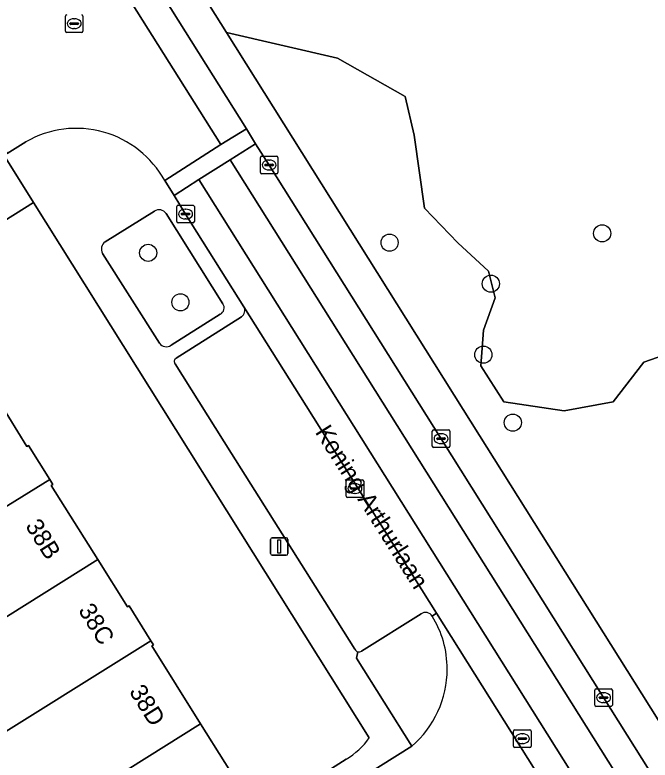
# Model space of a CAD drawing. Extents: x 160077 to 160948, y 386481 to 387498.
# Drawn here: x 160452.92 to 160489.16, y 386971.39 to 387013.92 of the extents above; entities that cross this region are included whole.
import ezdxf

# ---------------------------------------------------------------- set-up
doc = ezdxf.new("R2010")
doc.units = 0
for name, color, linetype in [('IMGEO_Boom', 7, 'Continuous'), ('IMGEO_Erf', 7, 'Continuous'), ('IMGEO_Groenvoorziening', 7, 'Continuous'), ('IMGEO_Kolk', 7, 'Continuous'), ('IMGEO_Lichtmast', 7, 'Continuous'), ('IMGEO_Openbare_ruimte_label', 7, 'Continuous'), ('IMGEO_Pand', 7, 'Continuous'), ('IMGEO_Pand_nummerreeks', 7, 'Continuous'), ('IMGEO_Parkeervlak_open', 7, 'Continuous'), ('IMGEO_Rijbaan_lokaal_gesloten', 7, 'Continuous'), ('IMGEO_Rijbaan_lokaal_open', 7, 'Continuous'), ('IMGEO_Rioolput', 7, 'Continuous'), ('IMGEO_Voetpad_open', 7, 'Continuous')]:
    doc.layers.add(name, color=color, linetype=linetype)

msp = doc.modelspace()

# ---------------------------------------------------------------- linework, layer by layer
at = {"layer": 'IMGEO_Boom'}
for centre in [(160486.423, 387001.449), (160474.293, 387000.922), (160460.519, 387000.337), (160480.067, 386998.578), (160462.358, 386997.515), (160479.641, 386994.525), (160481.321, 386990.646)]:
    msp.add_circle(centre, 0.489, dxfattribs=at)
at = {"layer": 'IMGEO_Erf'}
for points in [[(160473.137, 386972.655), (160453.975, 387003.205), (160430.516, 386988.451), (160431.817, 386986.382), (160437.856, 386976.782), (160436.662, 386976.031), (160430.668, 386985.657), (160429.375, 386987.733), (160408.886, 386974.847), (160415.725, 386963.966), (160416.309, 386963.036), (160430.464, 386940.512), (160434.156, 386934.637), (160441.379, 386922.838), (160445.701, 386916.313), (160449.013, 386911.065), (160450.499, 386908.528)], [(160452.03, 386991.789), (160453.593, 386989.288), (160453.691, 386989.35), (160454.902, 386987.411), (160455.088, 386987.114), (160454.992, 386987.054), (160457.639, 386982.831), (160459.331, 386980.131), (160459.428, 386980.192), (160460.67, 386978.203), (160460.819, 386977.964), (160460.722, 386977.904), (160463.511, 386973.456), (160466.279, 386969.039), (160466.55, 386969.209), (160466.72, 386968.936), (160456.277, 386962.403), (160453.342, 386967.092), (160450.408, 386971.781)], [(160458.325, 386962.854), (160471.824, 386971.434)]]:
    msp.add_lwpolyline(points, dxfattribs=at)
msp.add_arc((160469.356, 386975.404), 4.675, 301.8646, 323.9768, dxfattribs=at)
at = {"layer": 'IMGEO_Groenvoorziening'}
for points in [[(160460.883, 387019.457), (160464.986, 387012.914), (160471.316, 387011.452), (160475.182, 387009.259), (160475.695, 387007.063), (160476.28, 387002.889), (160478.184, 387000.912), (160479.941, 386999.302), (160480.307, 386997.764), (160479.648, 386995.934), (160479.502, 386993.884), (160480.82, 386991.833), (160484.261, 386991.321), (160487.043, 386991.833), (160488.8, 386994.103), (160491.509, 386995.055)], [(160491.509, 386995.055), (160488.8, 386994.103), (160487.043, 386991.833), (160484.261, 386991.321), (160480.82, 386991.833), (160479.502, 386993.884), (160479.648, 386995.934), (160480.307, 386997.764), (160479.941, 386999.302), (160478.184, 387000.912), (160476.28, 387002.889), (160475.695, 387007.063), (160475.182, 387009.259), (160471.316, 387011.452), (160464.986, 387012.914), (160478.482, 386991.392), (160529.657, 386909.949)], [(160460.871, 387002.714), (160458.064, 387000.97)], [(160464.782, 386997.435), (160461.542, 387002.584)], [(160457.918, 387000.309), (160461.157, 386995.188)], [(160461.827, 386995.061), (160464.629, 386996.837)], [(160476.091, 386979.728), (160472.696, 386977.604)], [(160472.48, 386977.566), (160472.396, 386977.213), (160475.566, 386972.176)]]:
    msp.add_lwpolyline(points, dxfattribs=at)
msp.add_lwpolyline([(160453.975, 387003.205), (160452.3, 387005.897), (160451.615, 387005.476), (160449.965, 387004.462), (160449.803, 387004.359), (160442.967, 387000.002), (160435.029, 386995.058), (160415.556, 386982.761), (160407.317, 386977.588), (160408.253, 386975.855), (160408.886, 386974.847), (160429.375, 386987.733), (160430.516, 386988.451)], close=True, dxfattribs=at)
for centre, radius, start, end in [((160461.14, 387002.303), 0.491, 34.8952, 123.1754), ((160458.354, 387000.559), 0.503, 125.2404, 209.8489), ((160464.453, 386997.201), 0.404, 295.8041, 35.4931), ((160461.555, 386995.458), 0.481, 214.115, 304.4185), ((160476.351, 386979.392), 0.424, 29.5828, 127.7623), ((160471.935, 386976.613), 5.642, 359.7398, 31.9953), ((160472.547, 386977.816), 0.259, 254.9584, 304.9971), ((160471.726, 386976.591), 5.851, 311.0189, 359.9641)]:
    msp.add_arc(centre, radius, start, end, dxfattribs=at)
at = {"layer": 'IMGEO_Kolk'}
for p, q in [((160466.995, 387005.85), (160467.847, 387005.85)), ((160466.92, 387004.924), (160466.92, 387005.776)), ((160467.222, 387005.393), (160467.62, 387005.393)), ((160467.408, 387005.63), (160467.433, 387005.63)), ((160467.921, 387005.776), (160467.921, 387004.924)), ((160467.179, 387005.344), (160467.179, 387005.356)), ((160467.617, 387005.307), (160467.219, 387005.307)), ((160467.431, 387005.07), (160467.406, 387005.07)), ((160467.663, 387005.356), (160467.663, 387005.344)), ((160467.847, 387004.85), (160466.995, 387004.85)), ((160462.152, 387002.125), (160462.152, 387002.977)), ((160462.227, 387003.051), (160463.079, 387003.051)), ((160463.153, 387002.977), (160463.153, 387002.125)), ((160462.411, 387002.545), (160462.411, 387002.557)), ((160462.849, 387002.508), (160462.451, 387002.508)), ((160462.454, 387002.594), (160462.852, 387002.594)), ((160462.64, 387002.831), (160462.665, 387002.831)), ((160462.895, 387002.557), (160462.895, 387002.545)), ((160463.079, 387002.051), (160462.227, 387002.051)), ((160462.663, 387002.271), (160462.638, 387002.271)), ((160476.728, 386989.305), (160476.728, 386990.157)), ((160476.803, 386990.231), (160477.655, 386990.231)), ((160477.729, 386990.157), (160477.729, 386989.305)), ((160476.987, 386989.725), (160476.987, 386989.737)), ((160477.425, 386989.688), (160477.027, 386989.688)), ((160477.03, 386989.774), (160477.428, 386989.774)), ((160477.216, 386990.011), (160477.241, 386990.011)), ((160477.471, 386989.737), (160477.471, 386989.725)), ((160477.655, 386989.231), (160476.803, 386989.231)), ((160477.239, 386989.451), (160477.214, 386989.451)), ((160471.813, 386986.458), (160471.813, 386987.31)), ((160471.888, 386987.384), (160472.74, 386987.384)), ((160472.301, 386987.164), (160472.326, 386987.164)), ((160472.814, 386987.31), (160472.814, 386986.458)), ((160472.072, 386986.878), (160472.072, 386986.89)), ((160472.51, 386986.841), (160472.112, 386986.841)), ((160472.115, 386986.927), (160472.513, 386986.927)), ((160472.556, 386986.89), (160472.556, 386986.878)), ((160472.74, 386986.384), (160471.888, 386986.384)), ((160472.324, 386986.604), (160472.299, 386986.604)), ((160486, 386974.527), (160486, 386975.379)), ((160486.075, 386975.453), (160486.927, 386975.453)), ((160486.488, 386975.233), (160486.513, 386975.233)), ((160487.001, 386975.379), (160487.001, 386974.527)), ((160486.259, 386974.947), (160486.259, 386974.959)), ((160486.697, 386974.91), (160486.299, 386974.91)), ((160486.302, 386974.996), (160486.7, 386974.996)), ((160486.743, 386974.959), (160486.743, 386974.947)), ((160486.927, 386974.453), (160486.075, 386974.453)), ((160486.511, 386974.673), (160486.486, 386974.673))]:
    msp.add_line(p, q, dxfattribs=at)
for points in [[(160466.995, 387005.85), (160467.847, 387005.85)], [(160466.92, 387004.924), (160466.92, 387005.776)], [(160467.921, 387005.776), (160467.921, 387004.924)], [(160467.847, 387004.85), (160466.995, 387004.85)], [(160462.152, 387002.125), (160462.152, 387002.977)], [(160462.227, 387003.051), (160463.079, 387003.051)], [(160463.153, 387002.977), (160463.153, 387002.125)], [(160463.079, 387002.051), (160462.227, 387002.051)], [(160476.728, 386989.305), (160476.728, 386990.157)], [(160476.803, 386990.231), (160477.655, 386990.231)], [(160477.729, 386990.157), (160477.729, 386989.305)], [(160477.655, 386989.231), (160476.803, 386989.231)], [(160471.813, 386986.458), (160471.813, 386987.31)], [(160471.888, 386987.384), (160472.74, 386987.384)], [(160472.814, 386987.31), (160472.814, 386986.458)], [(160472.74, 386986.384), (160471.888, 386986.384)], [(160486, 386974.527), (160486, 386975.379)], [(160486.075, 386975.453), (160486.927, 386975.453)], [(160487.001, 386975.379), (160487.001, 386974.527)], [(160486.927, 386974.453), (160486.075, 386974.453)]]:
    msp.add_lwpolyline(points, dxfattribs=at)
for centre, radius, start, end in [((160466.997, 387005.774), 0.0765, 91.552, 178.448), ((160466.997, 387005.774), 0.0765, 91.552, 178.448), ((160467.845, 387005.774), 0.0765, 1.552, 88.448), ((160467.845, 387005.774), 0.0765, 1.552, 88.448), ((160467.219, 387005.353), 0.0403, 85.8775, 175.7526), ((160467.624, 387005.355), 0.0386, 1.7309, 96.639), ((160467.216, 387005.343), 0.0366, 178.938, 274.7102), ((160467.62, 387005.35), 0.043, 264.8664, 352.4533), ((160466.997, 387004.926), 0.0765, 181.552, 268.448), ((160466.997, 387004.926), 0.0765, 181.552, 268.448), ((160467.845, 387004.926), 0.0765, 271.552, 358.448), ((160467.845, 387004.926), 0.0765, 271.552, 358.448), ((160462.229, 387002.975), 0.0765, 91.552, 178.448), ((160462.229, 387002.975), 0.0765, 91.552, 178.448), ((160463.077, 387002.975), 0.0765, 1.552, 88.448), ((160463.077, 387002.975), 0.0765, 1.552, 88.448), ((160462.451, 387002.554), 0.0403, 85.8775, 175.7526), ((160462.448, 387002.544), 0.0366, 178.938, 274.7102), ((160462.852, 387002.551), 0.043, 264.8664, 352.4533), ((160462.856, 387002.556), 0.0386, 1.7309, 96.639), ((160462.229, 387002.127), 0.0765, 181.552, 268.448), ((160462.229, 387002.127), 0.0765, 181.552, 268.448), ((160463.077, 387002.127), 0.0765, 271.552, 358.448), ((160463.077, 387002.127), 0.0765, 271.552, 358.448), ((160476.805, 386990.155), 0.0765, 91.552, 178.448), ((160476.805, 386990.155), 0.0765, 91.552, 178.448), ((160477.653, 386990.155), 0.0765, 1.552, 88.448), ((160477.653, 386990.155), 0.0765, 1.552, 88.448), ((160477.027, 386989.734), 0.0403, 85.8775, 175.7526), ((160477.024, 386989.724), 0.0366, 178.938, 274.7102), ((160477.428, 386989.731), 0.043, 264.8664, 352.4533), ((160477.432, 386989.736), 0.0386, 1.7309, 96.639), ((160476.805, 386989.307), 0.0765, 181.552, 268.448), ((160476.805, 386989.307), 0.0765, 181.552, 268.448), ((160477.653, 386989.307), 0.0765, 271.552, 358.448), ((160477.653, 386989.307), 0.0765, 271.552, 358.448), ((160471.89, 386987.308), 0.0765, 91.552, 178.448), ((160471.89, 386987.308), 0.0765, 91.552, 178.448), ((160472.738, 386987.308), 0.0765, 1.552, 88.448), ((160472.738, 386987.308), 0.0765, 1.552, 88.448), ((160472.112, 386986.887), 0.0403, 85.8775, 175.7526), ((160472.109, 386986.877), 0.0366, 178.938, 274.7102), ((160472.513, 386986.884), 0.043, 264.8664, 352.4533), ((160472.517, 386986.889), 0.0386, 1.7309, 96.639), ((160471.89, 386986.46), 0.0765, 181.552, 268.448), ((160471.89, 386986.46), 0.0765, 181.552, 268.448), ((160472.738, 386986.46), 0.0765, 271.552, 358.448), ((160472.738, 386986.46), 0.0765, 271.552, 358.448), ((160486.077, 386975.377), 0.0765, 91.552, 178.448), ((160486.077, 386975.377), 0.0765, 91.552, 178.448), ((160486.925, 386975.377), 0.0765, 1.552, 88.448), ((160486.925, 386975.377), 0.0765, 1.552, 88.448), ((160486.299, 386974.956), 0.0403, 85.8775, 175.7526), ((160486.296, 386974.946), 0.0366, 178.938, 274.7102), ((160486.7, 386974.953), 0.043, 264.8664, 352.4533), ((160486.704, 386974.958), 0.0386, 1.7309, 96.639), ((160486.077, 386974.529), 0.0765, 181.552, 268.448), ((160486.077, 386974.529), 0.0765, 181.552, 268.448), ((160486.925, 386974.529), 0.0765, 271.552, 358.448), ((160486.925, 386974.529), 0.0765, 271.552, 358.448)]:
    msp.add_arc(centre, radius, start, end, dxfattribs=at)
for centre, major_axis, ratio, start_param, end_param in [((160467.407, 387005.35), (-0.387, 0.002), 0.722429, 4.712389, 7.853982), ((160467.432, 387005.35), (-0.39, 0.002), 0.717154, 1.570796, 4.712389), ((160462.639, 387002.551), (-0.387, 0.002), 0.722429, 4.712389, 7.853982), ((160462.664, 387002.551), (-0.39, 0.002), 0.717154, 1.570796, 4.712389), ((160477.215, 386989.731), (-0.387, 0.002), 0.722429, 4.712389, 7.853982), ((160477.24, 386989.731), (-0.39, 0.002), 0.717154, 1.570796, 4.712389), ((160472.3, 386986.884), (-0.387, 0.002), 0.722429, 4.712389, 7.853982), ((160472.325, 386986.884), (-0.39, 0.002), 0.717154, 1.570796, 4.712389), ((160486.487, 386974.953), (-0.387, 0.002), 0.722429, 4.712389, 7.853982), ((160486.512, 386974.953), (-0.39, 0.002), 0.717154, 1.570796, 4.712389)]:
    msp.add_ellipse(centre, major_axis=major_axis, ratio=ratio, start_param=start_param, end_param=end_param, dxfattribs=at)
at = {"layer": 'IMGEO_Lichtmast'}
for p, q in [((160467.503, 386983.18), (160467.503, 386983.98)), ((160467.503, 386983.98), (160467.503, 386983.18)), ((160467.603, 386984.08), (160468.393, 386984.08)), ((160468.393, 386984.08), (160467.603, 386984.08)), ((160468.493, 386983.98), (160468.493, 386983.18)), ((160468.493, 386983.18), (160468.493, 386983.98)), ((160468.393, 386983.08), (160467.603, 386983.08)), ((160467.603, 386983.08), (160468.393, 386983.08))]:
    msp.add_line(p, q, dxfattribs=at)
msp.add_lwpolyline([(160467.923, 386983.955), (160468.073, 386983.955), (160468.073, 386983.205), (160467.923, 386983.205), (160467.923, 386983.955)], dxfattribs=at)
for centre, start, end in [((160467.603, 386983.98), 90, 180), ((160467.603, 386983.98), 90, 180), ((160468.393, 386983.98), 0, 90), ((160468.393, 386983.98), 360, 90), ((160467.603, 386983.18), 180, 270), ((160467.603, 386983.18), 180, 270), ((160468.393, 386983.18), 270, 0), ((160468.393, 386983.18), 270, 0)]:
    msp.add_arc(centre, 0.1, start, end, dxfattribs=at)
at = {"layer": 'IMGEO_Pand'}
for points in [[(160454.902, 386987.411), (160453.691, 386989.35), (160453.593, 386989.288), (160452.03, 386991.789), (160443.903, 386986.698), (160443.983, 386986.571), (160446.578, 386982.423), (160446.657, 386982.296)], [(160457.639, 386982.831), (160454.992, 386987.054), (160455.088, 386987.114), (160454.902, 386987.411), (160446.657, 386982.296), (160446.578, 386982.423), (160444.539, 386981.158), (160447.474, 386976.469)], [(160460.67, 386978.203), (160459.428, 386980.192), (160459.331, 386980.131), (160457.639, 386982.831), (160447.474, 386976.469), (160450.408, 386971.781)], [(160463.511, 386973.456), (160460.722, 386977.904), (160460.819, 386977.964), (160460.67, 386978.203), (160450.408, 386971.781), (160453.342, 386967.092)], [(160466.72, 386968.936), (160466.55, 386969.209), (160466.279, 386969.039), (160463.511, 386973.456), (160453.342, 386967.092), (160456.277, 386962.403)]]:
    msp.add_lwpolyline(points, close=True, dxfattribs=at)
at = {"layer": 'IMGEO_Parkeervlak_open'}
for points in [[(160469.534, 386991.602), (160465.979, 386997.266)], [(160465.849, 386996.69), (160462.107, 386994.327)], [(160462.056, 386994.004), (160465.282, 386988.892), (160470.605, 386980.437), (160472.311, 386977.716)], [(160476.72, 386979.602), (160476.969, 386979.769), (160469.534, 386991.602)], [(160472.696, 386977.604), (160476.091, 386979.728)]]:
    msp.add_lwpolyline(points, dxfattribs=at)
for centre, radius, start, end in [((160465.57, 386997.056), 0.46, 307.3738, 27.1897), ((160462.217, 386994.144), 0.213, 120.9535, 221.1013), ((160476.351, 386979.392), 0.424, 29.5828, 127.7623), ((160472.546, 386977.811), 0.253, 201.9367, 254.8804), ((160472.547, 386977.816), 0.259, 254.9584, 304.9971)]:
    msp.add_arc(centre, radius, start, end, dxfattribs=at)
at = {"layer": 'IMGEO_Rijbaan_lokaal_gesloten'}
for points in [[(160456.003, 387023.539), (160454.532, 387022.633), (160464.671, 387006.514), (160466.121, 387007.413)], [(160465.2, 387005.644), (160466.642, 387006.564), (160466.121, 387007.413), (160464.671, 387006.514), (160461.463, 387004.46), (160461.998, 387003.612), (160463.407, 387004.517)], [(160466.642, 387006.564), (160465.2, 387005.644), (160503.723, 386944.337), (160505.157, 386945.256), (160504.006, 386947.109), (160495.253, 386961.028), (160486.501, 386974.953), (160477.229, 386989.731), (160467.421, 387005.35)], [(160463.407, 387004.517), (160461.998, 387003.612), (160462.653, 387002.551), (160465.979, 386997.266), (160469.534, 386991.602), (160476.969, 386979.769), (160485.624, 386965.994), (160495.448, 386950.36), (160499.853, 386943.394), (160500.523, 386942.324), (160501.896, 386943.239)]]:
    msp.add_lwpolyline(points, close=True, dxfattribs=at)
at = {"layer": 'IMGEO_Rijbaan_lokaal_open'}
for points in [[(160461.463, 387004.46), (160464.671, 387006.514), (160454.532, 387022.633)], [(160449.12, 387012.206), (160448.82, 387012.017), (160452.472, 387006.002), (160453.543, 387006.673)], [(160485.365, 386965.807), (160485.624, 386965.994), (160476.969, 386979.769), (160476.72, 386979.602)], [(160475.566, 386972.176), (160459.177, 386961.895), (160459.004, 386961.786), (160450.547, 386956.452), (160449.418, 386955.74), (160447.395, 386954.464)]]:
    msp.add_lwpolyline(points, dxfattribs=at)
msp.add_lwpolyline([(160465.2, 387005.644), (160463.407, 387004.517), (160501.896, 386943.239), (160503.723, 386944.337)], close=True, dxfattribs=at)
for centre, radius, start, end in [((160456.421, 387001.695), 5.75, 28.7401, 120.0372), ((160471.935, 386976.613), 5.642, 359.7398, 31.9953), ((160471.726, 386976.591), 5.851, 311.0189, 359.9641)]:
    msp.add_arc(centre, radius, start, end, dxfattribs=at)
at = {"layer": 'IMGEO_Rioolput'}
for p, q in [((160455.799, 387012.992), (160455.799, 387013.844)), ((160456.287, 387013.698), (160456.312, 387013.698)), ((160456.8, 387013.844), (160456.8, 387012.992)), ((160456.058, 387013.412), (160456.058, 387013.424)), ((160456.496, 387013.375), (160456.098, 387013.375)), ((160456.101, 387013.461), (160456.499, 387013.461)), ((160456.31, 387013.138), (160456.285, 387013.138)), ((160456.542, 387013.424), (160456.542, 387013.412)), ((160456.726, 387012.918), (160455.874, 387012.918)), ((160481.44, 386973.112), (160482.292, 386973.112)), ((160481.365, 386972.186), (160481.365, 386973.038)), ((160481.667, 386972.655), (160482.065, 386972.655)), ((160481.853, 386972.892), (160481.878, 386972.892)), ((160482.366, 386973.038), (160482.366, 386972.186)), ((160481.624, 386972.606), (160481.624, 386972.618)), ((160482.062, 386972.569), (160481.664, 386972.569)), ((160481.876, 386972.332), (160481.851, 386972.332)), ((160482.108, 386972.618), (160482.108, 386972.606)), ((160482.292, 386972.112), (160481.44, 386972.112))]:
    msp.add_line(p, q, dxfattribs=at)
for points in [[(160455.799, 387012.992), (160455.799, 387013.844)], [(160456.8, 387013.844), (160456.8, 387012.992)], [(160456.726, 387012.918), (160455.874, 387012.918)], [(160481.44, 386973.112), (160482.292, 386973.112)], [(160481.365, 386972.186), (160481.365, 386973.038)], [(160482.366, 386973.038), (160482.366, 386972.186)], [(160482.292, 386972.112), (160481.44, 386972.112)]]:
    msp.add_lwpolyline(points, dxfattribs=at)
for centre, radius, start, end in [((160455.876, 387013.842), 0.0765, 91.552, 178.448), ((160455.876, 387013.842), 0.0765, 91.552, 178.448), ((160456.724, 387013.842), 0.0765, 1.552, 88.448), ((160456.724, 387013.842), 0.0765, 1.552, 88.448), ((160456.098, 387013.421), 0.0403, 85.8775, 175.7526), ((160456.095, 387013.411), 0.0366, 178.938, 274.7102), ((160456.499, 387013.418), 0.043, 264.8664, 352.4533), ((160456.503, 387013.423), 0.0386, 1.7309, 96.639), ((160455.876, 387012.994), 0.0765, 181.552, 268.448), ((160455.876, 387012.994), 0.0765, 181.552, 268.448), ((160456.724, 387012.994), 0.0765, 271.552, 358.448), ((160456.724, 387012.994), 0.0765, 271.552, 358.448), ((160481.442, 386973.036), 0.0765, 91.552, 178.448), ((160481.442, 386973.036), 0.0765, 91.552, 178.448), ((160482.29, 386973.036), 0.0765, 1.552, 88.448), ((160482.29, 386973.036), 0.0765, 1.552, 88.448), ((160481.664, 386972.615), 0.0403, 85.8775, 175.7526), ((160482.069, 386972.617), 0.0386, 1.7309, 96.639), ((160481.661, 386972.605), 0.0366, 178.938, 274.7102), ((160482.065, 386972.612), 0.043, 264.8664, 352.4533), ((160481.442, 386972.188), 0.0765, 181.552, 268.448), ((160481.442, 386972.188), 0.0765, 181.552, 268.448), ((160482.29, 386972.188), 0.0765, 271.552, 358.448), ((160482.29, 386972.188), 0.0765, 271.552, 358.448)]:
    msp.add_arc(centre, radius, start, end, dxfattribs=at)
for centre, major_axis, ratio, start_param, end_param in [((160456.286, 387013.418), (-0.387, 0.002), 0.722429, 4.712389, 7.853982), ((160456.311, 387013.418), (-0.39, 0.002), 0.717154, 1.570796, 4.712389), ((160481.852, 386972.612), (-0.387, 0.002), 0.722429, 4.712389, 7.853982), ((160481.877, 386972.612), (-0.39, 0.002), 0.717154, 1.570796, 4.712389)]:
    msp.add_ellipse(centre, major_axis=major_axis, ratio=ratio, start_param=start_param, end_param=end_param, dxfattribs=at)
at = {"layer": 'IMGEO_Voetpad_open'}
for points in [[(160456.003, 387023.539), (160466.121, 387007.413), (160466.642, 387006.564), (160467.421, 387005.35), (160477.229, 386989.731), (160486.501, 386974.953), (160495.253, 386961.028), (160504.006, 386947.109), (160505.157, 386945.256), (160505.706, 386944.383), (160516.604, 386927.056), (160517.146, 386926.21), (160519.36, 386922.638), (160529.177, 386907.013), (160537.92, 386893.052), (160539.088, 386891.188), (160539.631, 386890.344), (160545.529, 386880.983)], [(160547.196, 386882), (160534.632, 386902), (160533.036, 386904.571), (160529.657, 386909.949), (160478.482, 386991.392), (160464.986, 387012.914), (160460.883, 387019.457)], [(160453.543, 387006.673), (160452.472, 387006.002), (160452.3, 387005.897), (160453.975, 387003.205), (160473.137, 386972.655)], [(160465.979, 386997.266), (160462.653, 387002.551), (160461.998, 387003.612), (160461.463, 387004.46)], [(160458.064, 387000.97), (160460.871, 387002.714)], [(160461.542, 387002.584), (160464.782, 386997.435)], [(160461.157, 386995.188), (160457.918, 387000.309)], [(160464.629, 386996.837), (160461.827, 386995.061)], [(160462.107, 386994.327), (160465.849, 386996.69)], [(160472.311, 386977.716), (160470.605, 386980.437), (160465.282, 386988.892), (160462.056, 386994.004)], [(160471.824, 386971.434), (160458.325, 386962.854), (160459.004, 386961.786), (160459.177, 386961.895), (160475.566, 386972.176), (160472.396, 386977.213), (160472.48, 386977.566)]]:
    msp.add_lwpolyline(points, dxfattribs=at)
for centre, radius, start, end in [((160456.421, 387001.695), 5.75, 28.7401, 120.0372), ((160461.14, 387002.303), 0.491, 34.8952, 123.1754), ((160458.354, 387000.559), 0.503, 125.2404, 209.8489), ((160464.453, 386997.201), 0.404, 295.8041, 35.4931), ((160465.57, 386997.056), 0.46, 307.3738, 27.1897), ((160461.555, 386995.458), 0.481, 214.115, 304.4185), ((160462.217, 386994.144), 0.213, 120.9535, 221.1013), ((160472.546, 386977.811), 0.253, 201.9367, 254.8804), ((160469.356, 386975.404), 4.675, 301.8646, 323.9768)]:
    msp.add_arc(centre, radius, start, end, dxfattribs=at)

# ---------------------------------------------------------------- texts
at = {"layer": 'IMGEO_Openbare_ruimte_label'}
msp.add_text('Koning Arthurlaan', height=1, rotation=302.2604, dxfattribs=at).set_placement((160470.016, 386990.105))
at = {"layer": 'IMGEO_Pand_nummerreeks'}
for s, p in [('38B', (160453.483, 386984.753)), ('38C', (160456.502, 386979.937)), ('38D', (160459.404, 386975.3))]:
    msp.add_text(s, height=1, rotation=302.0797, dxfattribs=at).set_placement(p)

doc.saveas('drawing.dxf')
